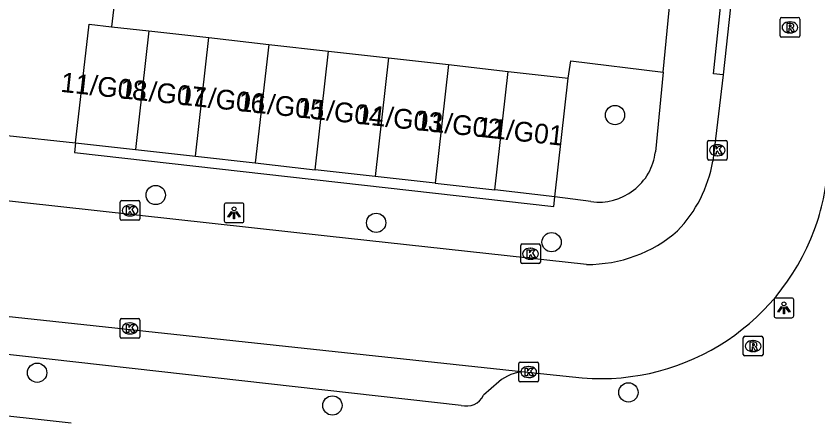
# Model space of a CAD drawing. Extents: x 162398 to 163643, y 386453 to 387397.
# Drawn here: x 162537.8 to 162578.45, y 386490.5 to 386510.94 of the extents above; entities that cross this region are included whole.
import ezdxf

# ---------------------------------------------------------------- set-up
doc = ezdxf.new("R2010")
doc.units = 0
for name, color, linetype in [('IMGEO_Boom', 7, 'Continuous'), ('IMGEO_Kolk', 7, 'Continuous'), ('IMGEO_Lichtpunt', 7, 'Continuous'), ('IMGEO_Muur', 7, 'Continuous'), ('IMGEO_Pand', 7, 'Continuous'), ('IMGEO_Pand_nummerreeks', 7, 'Continuous'), ('IMGEO_Rijbaan_lokaal_open', 7, 'Continuous'), ('IMGEO_Rioolput', 7, 'Continuous'), ('IMGEO_Voetpad_open', 7, 'Continuous')]:
    doc.layers.add(name, color=color, linetype=linetype)

msp = doc.modelspace()

# ---------------------------------------------------------------- linework, layer by layer
at = {"layer": 'IMGEO_Boom'}
for centre in [(162568.164, 386505.919), (162544.877, 386501.862), (162556.053, 386500.453), (162564.949, 386499.47), (162538.865, 386492.846), (162568.843, 386491.848), (162553.836, 386491.185)]:
    msp.add_circle(centre, 0.489, dxfattribs=at)
at = {"layer": 'IMGEO_Kolk'}
for p, q in [((162572.85, 386503.71), (162572.85, 386504.562)), ((162572.925, 386504.636), (162573.777, 386504.636)), ((162573.338, 386504.416), (162573.363, 386504.416)), ((162573.851, 386504.562), (162573.851, 386503.71)), ((162573.777, 386503.636), (162572.925, 386503.636)), ((162573.361, 386503.856), (162573.336, 386503.856)), ((162543.077, 386500.653), (162543.077, 386501.505)), ((162543.152, 386501.579), (162544.004, 386501.579)), ((162544.078, 386501.505), (162544.078, 386500.653)), ((162543.565, 386501.359), (162543.59, 386501.359)), ((162543.588, 386500.799), (162543.563, 386500.799)), ((162544.004, 386500.579), (162543.152, 386500.579)), ((162563.381, 386498.455), (162563.381, 386499.307)), ((162563.456, 386499.381), (162564.308, 386499.381)), ((162563.869, 386499.161), (162563.894, 386499.161)), ((162564.382, 386499.307), (162564.382, 386498.455)), ((162564.308, 386498.381), (162563.456, 386498.381)), ((162563.892, 386498.601), (162563.867, 386498.601)), ((162543.076, 386494.667), (162543.076, 386495.519)), ((162543.151, 386495.593), (162544.003, 386495.593)), ((162544.077, 386495.519), (162544.077, 386494.667)), ((162543.564, 386495.373), (162543.589, 386495.373)), ((162544.003, 386494.593), (162543.151, 386494.593)), ((162543.587, 386494.813), (162543.562, 386494.813)), ((162563.362, 386493.382), (162564.214, 386493.382)), ((162563.287, 386492.456), (162563.287, 386493.308)), ((162563.775, 386493.162), (162563.8, 386493.162)), ((162564.288, 386493.308), (162564.288, 386492.456)), ((162563.798, 386492.602), (162563.773, 386492.602)), ((162564.214, 386492.382), (162563.362, 386492.382))]:
    msp.add_line(p, q, dxfattribs=at)
for points in [[(162572.85, 386503.71), (162572.85, 386504.562)], [(162572.925, 386504.636), (162573.777, 386504.636)], [(162573.171, 386504.336), (162573.294, 386504.336), (162573.294, 386504.185), (162573.424, 386504.336), (162573.588, 386504.336), (162573.442, 386504.185), (162573.595, 386503.936), (162573.443, 386503.936), (162573.358, 386504.1), (162573.294, 386504.033), (162573.294, 386503.936), (162573.171, 386503.936), (162573.171, 386504.336)], [(162573.851, 386504.562), (162573.851, 386503.71)], [(162573.777, 386503.636), (162572.925, 386503.636)], [(162543.077, 386500.653), (162543.077, 386501.505)], [(162543.152, 386501.579), (162544.004, 386501.579)], [(162544.078, 386501.505), (162544.078, 386500.653)], [(162543.398, 386501.279), (162543.521, 386501.279), (162543.521, 386501.128), (162543.651, 386501.279), (162543.815, 386501.279), (162543.669, 386501.128), (162543.822, 386500.879), (162543.67, 386500.879), (162543.585, 386501.043), (162543.521, 386500.976), (162543.521, 386500.879), (162543.398, 386500.879), (162543.398, 386501.279)], [(162544.004, 386500.579), (162543.152, 386500.579)], [(162563.381, 386498.455), (162563.381, 386499.307)], [(162563.456, 386499.381), (162564.308, 386499.381)], [(162563.702, 386499.081), (162563.825, 386499.081), (162563.825, 386498.93), (162563.955, 386499.081), (162564.119, 386499.081), (162563.973, 386498.93), (162564.126, 386498.681), (162563.974, 386498.681), (162563.889, 386498.845), (162563.825, 386498.778), (162563.825, 386498.681), (162563.702, 386498.681), (162563.702, 386499.081)], [(162564.382, 386499.307), (162564.382, 386498.455)], [(162564.308, 386498.381), (162563.456, 386498.381)], [(162543.076, 386494.667), (162543.076, 386495.519)], [(162543.151, 386495.593), (162544.003, 386495.593)], [(162544.077, 386495.519), (162544.077, 386494.667)], [(162543.397, 386495.293), (162543.52, 386495.293), (162543.52, 386495.142), (162543.65, 386495.293), (162543.814, 386495.293), (162543.668, 386495.142), (162543.821, 386494.893), (162543.669, 386494.893), (162543.584, 386495.057), (162543.52, 386494.99), (162543.52, 386494.893), (162543.397, 386494.893), (162543.397, 386495.293)], [(162544.003, 386494.593), (162543.151, 386494.593)], [(162563.362, 386493.382), (162564.214, 386493.382)], [(162563.287, 386492.456), (162563.287, 386493.308)], [(162563.608, 386493.082), (162563.731, 386493.082), (162563.731, 386492.931), (162563.861, 386493.082), (162564.025, 386493.082), (162563.879, 386492.931), (162564.032, 386492.682), (162563.88, 386492.682), (162563.795, 386492.846), (162563.731, 386492.779), (162563.731, 386492.682), (162563.608, 386492.682), (162563.608, 386493.082)], [(162564.288, 386493.308), (162564.288, 386492.456)], [(162564.214, 386492.382), (162563.362, 386492.382)]]:
    msp.add_lwpolyline(points, dxfattribs=at)
for centre, start, end in [((162572.927, 386504.56), 91.552, 178.448), ((162572.927, 386504.56), 91.552, 178.448), ((162573.775, 386504.56), 1.552, 88.448), ((162573.775, 386504.56), 1.552, 88.448), ((162572.927, 386503.712), 181.552, 268.448), ((162572.927, 386503.712), 181.552, 268.448), ((162573.775, 386503.712), 271.552, 358.448), ((162573.775, 386503.712), 271.552, 358.448), ((162543.154, 386501.503), 91.552, 178.448), ((162543.154, 386501.503), 91.552, 178.448), ((162544.002, 386501.503), 1.552, 88.448), ((162544.002, 386501.503), 1.552, 88.448), ((162543.154, 386500.655), 181.552, 268.448), ((162543.154, 386500.655), 181.552, 268.448), ((162544.002, 386500.655), 271.552, 358.448), ((162544.002, 386500.655), 271.552, 358.448), ((162563.458, 386499.305), 91.552, 178.448), ((162563.458, 386499.305), 91.552, 178.448), ((162564.306, 386499.305), 1.552, 88.448), ((162564.306, 386499.305), 1.552, 88.448), ((162563.458, 386498.457), 181.552, 268.448), ((162563.458, 386498.457), 181.552, 268.448), ((162564.306, 386498.457), 271.552, 358.448), ((162564.306, 386498.457), 271.552, 358.448), ((162543.153, 386495.517), 91.552, 178.448), ((162543.153, 386495.517), 91.552, 178.448), ((162544.001, 386495.517), 1.552, 88.448), ((162544.001, 386495.517), 1.552, 88.448), ((162543.153, 386494.669), 181.552, 268.448), ((162543.153, 386494.669), 181.552, 268.448), ((162544.001, 386494.669), 271.552, 358.448), ((162544.001, 386494.669), 271.552, 358.448), ((162563.364, 386493.306), 91.552, 178.448), ((162563.364, 386493.306), 91.552, 178.448), ((162564.212, 386493.306), 1.552, 88.448), ((162564.212, 386493.306), 1.552, 88.448), ((162563.364, 386492.458), 181.552, 268.448), ((162563.364, 386492.458), 181.552, 268.448), ((162564.212, 386492.458), 271.552, 358.448), ((162564.212, 386492.458), 271.552, 358.448)]:
    msp.add_arc(centre, 0.0765, start, end, dxfattribs=at)
for centre, major_axis, ratio, start_param, end_param in [((162573.337, 386504.136), (-0.387, 0.002), 0.722429, 4.712389, 7.853982), ((162573.362, 386504.136), (-0.39, 0.002), 0.717154, 1.570796, 4.712389), ((162543.564, 386501.079), (-0.387, 0.002), 0.722429, 4.712389, 7.853982), ((162543.589, 386501.079), (-0.39, 0.002), 0.717154, 1.570796, 4.712389), ((162563.868, 386498.881), (-0.387, 0.002), 0.722429, 4.712389, 7.853982), ((162563.893, 386498.881), (-0.39, 0.002), 0.717154, 1.570796, 4.712389), ((162543.563, 386495.093), (-0.387, 0.002), 0.722429, 4.712389, 7.853982), ((162543.588, 386495.093), (-0.39, 0.002), 0.717154, 1.570796, 4.712389), ((162563.774, 386492.882), (-0.387, 0.002), 0.722429, 4.712389, 7.853982), ((162563.799, 386492.882), (-0.39, 0.002), 0.717154, 1.570796, 4.712389)]:
    msp.add_ellipse(centre, major_axis=major_axis, ratio=ratio, start_param=start_param, end_param=end_param, dxfattribs=at)
at = {"layer": 'IMGEO_Lichtpunt'}
for p, q in [((162548.353, 386501.361), (162548.353, 386500.554)), ((162548.353, 386501.361), (162548.353, 386500.554)), ((162549.255, 386501.456), (162548.447, 386501.456)), ((162549.255, 386501.456), (162548.447, 386501.456)), ((162549.349, 386500.554), (162549.349, 386501.361)), ((162549.349, 386500.554), (162549.349, 386501.361)), ((162548.447, 386500.46), (162549.255, 386500.46)), ((162548.447, 386500.46), (162549.255, 386500.46)), ((162577.129, 386496.634), (162576.321, 386496.634)), ((162577.129, 386496.634), (162576.321, 386496.634)), ((162576.227, 386496.539), (162576.227, 386495.732)), ((162576.227, 386496.539), (162576.227, 386495.732)), ((162577.223, 386495.732), (162577.223, 386496.539)), ((162577.223, 386495.732), (162577.223, 386496.539)), ((162576.321, 386495.638), (162577.129, 386495.638)), ((162576.321, 386495.638), (162577.129, 386495.638))]:
    msp.add_line(p, q, dxfattribs=at)
for points in [[(162548.727, 386501.025), (162548.766, 386500.997), (162548.578, 386500.735), (162548.54, 386500.762), (162548.727, 386501.025)], [(162548.829, 386500.977), (162548.876, 386500.977), (162548.876, 386500.655), (162548.829, 386500.655), (162548.829, 386500.977)], [(162548.939, 386500.997), (162548.977, 386501.024), (162549.164, 386500.762), (162549.125, 386500.734), (162548.939, 386500.997)], [(162576.601, 386496.203), (162576.64, 386496.175), (162576.452, 386495.913), (162576.414, 386495.94), (162576.601, 386496.203)], [(162576.813, 386496.175), (162576.851, 386496.202), (162577.038, 386495.94), (162576.999, 386495.912), (162576.813, 386496.175)], [(162576.703, 386496.155), (162576.75, 386496.155), (162576.75, 386495.833), (162576.703, 386495.833), (162576.703, 386496.155)]]:
    msp.add_lwpolyline(points, dxfattribs=at)
for centre in [(162548.852, 386501.159), (162576.726, 386496.337)]:
    msp.add_circle(centre, 0.0994, dxfattribs=at)
for centre, start, end in [((162548.447, 386501.361), 90, 180), ((162548.447, 386501.361), 90, 180), ((162549.255, 386501.361), 0, 90), ((162549.255, 386501.361), 0, 90), ((162548.447, 386500.554), 180, 270), ((162548.447, 386500.554), 180, 270), ((162549.255, 386500.554), 270, 0), ((162549.255, 386500.554), 270, 360), ((162576.321, 386496.539), 90, 180), ((162576.321, 386496.539), 90, 180), ((162577.129, 386496.539), 0, 90), ((162577.129, 386496.539), 0, 90), ((162576.321, 386495.732), 180, 270), ((162576.321, 386495.732), 180, 270), ((162577.129, 386495.732), 270, 0), ((162577.129, 386495.732), 270, 360)]:
    msp.add_arc(centre, 0.0946, start, end, dxfattribs=at)
at = {"layer": 'IMGEO_Muur'}
msp.add_lwpolyline([(162530.407, 386505.623), (162540.818, 386504.517)], dxfattribs=at)
at = {"layer": 'IMGEO_Pand'}
for points in [[(162540.818, 386504.517), (162541.496, 386510.531), (162542.63, 386510.403)], [(162542.63, 386510.403), (162544.533, 386510.189)], [(162544.533, 386510.189), (162543.855, 386504.175)], [(162544.533, 386510.189), (162547.569, 386509.846)], [(162546.892, 386503.832), (162547.569, 386509.846)], [(162547.569, 386509.846), (162550.606, 386509.504)], [(162550.606, 386509.504), (162549.928, 386503.49)], [(162550.606, 386509.504), (162553.643, 386509.162)], [(162552.965, 386503.147), (162553.643, 386509.162)], [(162553.643, 386509.162), (162556.68, 386508.82)], [(162556.68, 386508.82), (162556.002, 386502.805)], [(162556.68, 386508.82), (162559.716, 386508.477)], [(162559.716, 386508.477), (162559.039, 386502.463)], [(162559.716, 386508.477), (162562.753, 386508.135)], [(162562.075, 386502.12), (162562.753, 386508.135)], [(162562.753, 386508.135), (162565.79, 386507.793)], [(162565.112, 386501.778), (162565.79, 386507.793)], [(162540.818, 386504.517), (162543.855, 386504.175)], [(162543.855, 386504.175), (162546.892, 386503.832)], [(162546.892, 386503.832), (162549.928, 386503.49)], [(162549.928, 386503.49), (162552.965, 386503.147)], [(162556.002, 386502.805), (162552.965, 386503.147)], [(162559.039, 386502.463), (162556.002, 386502.805)], [(162559.039, 386502.463), (162562.075, 386502.12)], [(162565.112, 386501.778), (162562.075, 386502.12)], [(162525.614, 386491.953), (162540.596, 386490.304)]]:
    msp.add_lwpolyline(points, dxfattribs=at)
at = {"layer": 'IMGEO_Rijbaan_lokaal_open'}
for points in [[(162543.256, 386515.7), (162542.63, 386510.403)], [(162570.602, 386508.097), (162571.178, 386514.042)], [(162574.232, 386513.437), (162573.651, 386507.959)], [(162565.79, 386507.793), (162565.928, 386508.672), (162570.602, 386508.097)], [(162573.651, 386507.959), (162573.117, 386503.574)], [(162566.726, 386498.342), (162553.577, 386499.782), (162520.572, 386503.412)], [(162522.5, 386497.314), (162563.577, 386492.897)], [(162563.577, 386492.897), (162566.003, 386492.636)]]:
    msp.add_lwpolyline(points, dxfattribs=at)
for centre, radius, start, end in [((162566.502, 386504.697), 6.709, 316.1036, 350.3644), ((162567.761, 386504.018), 11.22, 339.5939, 356.1671), ((162567.435, 386504.103), 11.556, 262.8837, 339.766), ((162566.794, 386505.251), 6.91, 269.4347, 311.1071)]:
    msp.add_arc(centre, radius, start, end, dxfattribs=at)
at = {"layer": 'IMGEO_Rioolput'}
for p, q in [((162576.605, 386510.866), (162577.457, 386510.866)), ((162576.53, 386509.94), (162576.53, 386510.792)), ((162577.018, 386510.646), (162577.043, 386510.646)), ((162577.531, 386510.792), (162577.531, 386509.94)), ((162577.041, 386510.086), (162577.016, 386510.086)), ((162577.457, 386509.866), (162576.605, 386509.866)), ((162574.666, 386493.77), (162574.666, 386494.622)), ((162574.741, 386494.696), (162575.593, 386494.696)), ((162575.667, 386494.622), (162575.667, 386493.77)), ((162575.154, 386494.476), (162575.179, 386494.476)), ((162575.177, 386493.916), (162575.152, 386493.916)), ((162575.593, 386493.696), (162574.741, 386493.696))]:
    msp.add_line(p, q, dxfattribs=at)
for points in [[(162576.605, 386510.866), (162577.457, 386510.866)], [(162576.53, 386509.94), (162576.53, 386510.792)], [(162577.119, 386510.564), (162576.867, 386510.566), (162576.867, 386510.166)], [(162577.045, 386510.485), (162576.991, 386510.485), (162576.991, 386510.404)], [(162577.531, 386510.792), (162577.531, 386509.94)], [(162576.867, 386510.166), (162576.991, 386510.166), (162576.991, 386510.328), (162577.002, 386510.328)], [(162576.991, 386510.404), (162577.043, 386510.404)], [(162577.049, 386510.299), (162577.12, 386510.166), (162577.26, 386510.166), (162577.195, 386510.292)], [(162577.457, 386509.866), (162576.605, 386509.866)], [(162574.666, 386493.77), (162574.666, 386494.622)], [(162574.741, 386494.696), (162575.593, 386494.696)], [(162575.667, 386494.622), (162575.667, 386493.77)], [(162575.255, 386494.394), (162575.003, 386494.396), (162575.003, 386493.996)], [(162575.003, 386493.996), (162575.127, 386493.996), (162575.127, 386494.158), (162575.138, 386494.158)], [(162575.181, 386494.315), (162575.127, 386494.315), (162575.127, 386494.234)], [(162575.127, 386494.234), (162575.179, 386494.234)], [(162575.185, 386494.129), (162575.256, 386493.996), (162575.396, 386493.996), (162575.331, 386494.122)], [(162575.593, 386493.696), (162574.741, 386493.696)]]:
    msp.add_lwpolyline(points, dxfattribs=at)
for centre, radius, start, end in [((162576.607, 386510.79), 0.0765, 91.552, 178.448), ((162576.607, 386510.79), 0.0765, 91.552, 178.448), ((162577.455, 386510.79), 0.0765, 1.552, 88.448), ((162577.455, 386510.79), 0.0765, 1.552, 88.448), ((162577.051, 386510.389), 0.0964, 77.0061, 93.1865), ((162577.065, 386510.446), 0.0378, 276.6634, 79.6772), ((162577.118, 386510.454), 0.109, 350.3612, 89.416), ((162577.116, 386510.454), 0.112, 277.5842, 350.9817), ((162577.001, 386510.275), 0.0533, 26.0293, 88.6989), ((162577.027, 386510.593), 0.19, 274.7715, 282.9687), ((162577.1, 386510.239), 0.108, 29.5134, 73.7905), ((162576.607, 386509.942), 0.0765, 181.552, 268.448), ((162576.607, 386509.942), 0.0765, 181.552, 268.448), ((162577.455, 386509.942), 0.0765, 271.552, 358.448), ((162577.455, 386509.942), 0.0765, 271.552, 358.448), ((162574.743, 386494.62), 0.0765, 91.552, 178.448), ((162574.743, 386494.62), 0.0765, 91.552, 178.448), ((162575.591, 386494.62), 0.0765, 1.552, 88.448), ((162575.591, 386494.62), 0.0765, 1.552, 88.448), ((162575.137, 386494.105), 0.0533, 26.0293, 88.6989), ((162575.163, 386494.423), 0.19, 274.7715, 282.9687), ((162575.187, 386494.219), 0.0964, 77.0061, 93.1865), ((162575.201, 386494.276), 0.0378, 276.6634, 79.6772), ((162575.254, 386494.284), 0.109, 350.3612, 89.416), ((162575.252, 386494.284), 0.112, 277.5842, 350.9817), ((162575.236, 386494.069), 0.108, 29.5134, 73.7905), ((162574.743, 386493.772), 0.0765, 181.552, 268.448), ((162574.743, 386493.772), 0.0765, 181.552, 268.448), ((162575.591, 386493.772), 0.0765, 271.552, 358.448), ((162575.591, 386493.772), 0.0765, 271.552, 358.448)]:
    msp.add_arc(centre, radius, start, end, dxfattribs=at)
for centre, major_axis, ratio, start_param, end_param in [((162577.017, 386510.366), (-0.387, 0.002), 0.722429, 4.712389, 7.853982), ((162577.042, 386510.366), (-0.39, 0.002), 0.717154, 1.570796, 4.712389), ((162575.153, 386494.196), (-0.387, 0.002), 0.722429, 4.712389, 7.853982), ((162575.178, 386494.196), (-0.39, 0.002), 0.717154, 1.570796, 4.712389)]:
    msp.add_ellipse(centre, major_axis=major_axis, ratio=ratio, start_param=start_param, end_param=end_param, dxfattribs=at)
at = {"layer": 'IMGEO_Voetpad_open'}
for points in [[(162573.651, 386507.959), (162573.155, 386508.016), (162573.736, 386513.494), (162574.232, 386513.437)], [(162570.602, 386508.097), (162570.209, 386504.048)], [(162520.908, 386506.632), (162530.407, 386505.623), (162540.818, 386504.517)], [(162540.818, 386504.517), (162540.762, 386504.02), (162565.056, 386501.281), (162565.112, 386501.778)], [(162566.945, 386501.526), (162565.112, 386501.778)], [(162560.367, 386491.19), (162525.486, 386495.104)], [(162562.27, 386492.386), (162561.497, 386491.7)]]:
    msp.add_lwpolyline(points, dxfattribs=at)
for centre, radius, start, end in [((162567.339, 386504.39), 2.891, 262.1722, 353.2123), ((162563.678, 386490.712), 2.187, 92.644, 130.0642), ((162560.623, 386492.129), 0.973, 254.7394, 333.8425)]:
    msp.add_arc(centre, radius, start, end, dxfattribs=at)

# ---------------------------------------------------------------- texts
at = {"layer": 'IMGEO_Pand_nummerreeks'}
for s, p in [('11/G08', (162540.025, 386507.102)), ('11/G07', (162543.022, 386506.78)), ('11/G06', (162546.022, 386506.457)), ('11/G05', (162549.022, 386506.134)), ('11/G04', (162552.022, 386505.811)), ('11/G03', (162555.022, 386505.488)), ('11/G02', (162558.016, 386505.166)), ('11/G01', (162561.132, 386504.831))]:
    msp.add_text(s, height=1, rotation=353.8564, dxfattribs=at).set_placement(p)

doc.saveas('drawing.dxf')
